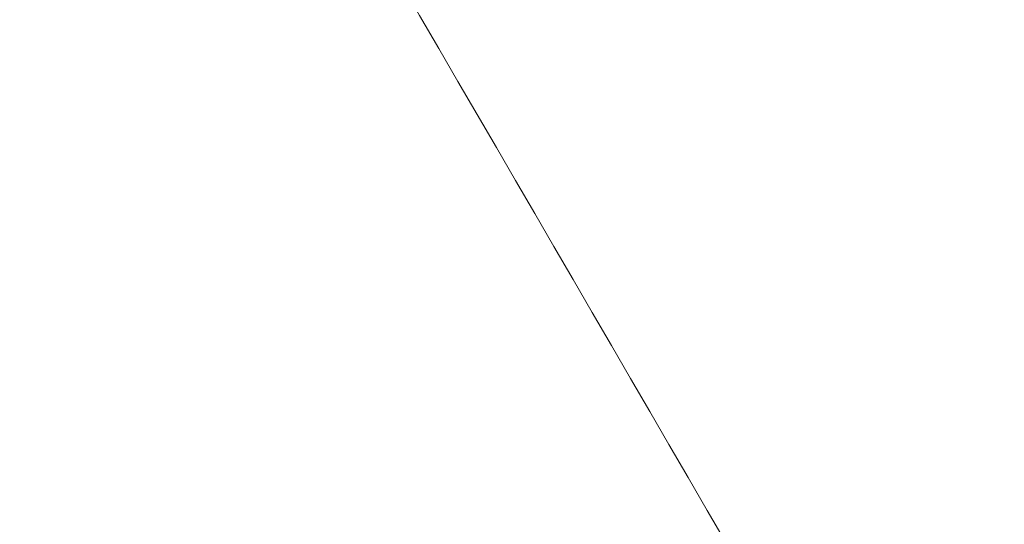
# Model space of a CAD drawing. Header units: inches. Extents: x 1 to 109, y 1 to 85.
# Tile 954 of 1056: x 88.603511 to 88.604396, y 24.371478 to 24.371931. Entities that reach past the tile are written whole.
import ezdxf

# ---------------------------------------------------------------- set-up
doc = ezdxf.new("R2010")
doc.units = ezdxf.units.IN
doc.header["$MEASUREMENT"] = 0

msp = doc.modelspace()

# ---------------------------------------------------------------- linework, layer by layer
at = {"color": 7, "linetype": 'Continuous', "lineweight": 15, "ltscale": 5}
for points, knots in [([(88.60351088, 24.43418837), (88.60434513, 24.43100568), (88.60601363, 24.42464036), (88.60821033, 24.41502734), (88.61014928, 24.40536558), (88.61160528, 24.39671259), (88.61266914, 24.38909461), (88.61342916, 24.38252425), (88.61402994, 24.37593222), (88.61445981, 24.36932106), (88.61473157, 24.36269393), (88.61476549, 24.35827346), (88.61478245, 24.35606337)], [0, 0, 0, 0, 0.124077, 0.248153, 0.372519, 0.496883, 0.580558, 0.664242, 0.747916, 0.83194, 0.915976, 1, 1, 1, 1]), ([(88.61478245, 24.35606337), (88.6147506, 24.35909432), (88.6146869, 24.36515622), (88.61417691, 24.37425145), (88.61336919, 24.3833406), (88.61233223, 24.39173383), (88.61116137, 24.39942142), (88.60992992, 24.40640831), (88.60830693, 24.41454428), (88.60622334, 24.42381682), (88.60441504, 24.43073116), (88.60351088, 24.43418837)], [0, 0, 0, 0, 0.11523, 0.230462, 0.346119, 0.461779, 0.55134, 0.64091, 0.730474, 0.865235, 1, 1, 1, 1]), ([(88.6036119, 24.3723793), (88.60397942, 24.37174721), (88.60466223, 24.37057281), (88.60560785, 24.36894564), (88.60639665, 24.36758795), (88.60702863, 24.36649995), (88.60753388, 24.36562997), (88.60805404, 24.36473422), (88.60871266, 24.36359986), (88.60960314, 24.36206583), (88.61070746, 24.36016296), (88.61202562, 24.35789101), (88.61297548, 24.35625324), (88.6134861, 24.35537283)], [0, 0, 0, 0, 0.111554, 0.207259, 0.287107, 0.35109, 0.399202, 0.440584, 0.509109, 0.599302, 0.711174, 0.844735, 1, 1, 1, 1])]:
    msp.add_open_spline(points, degree=3, knots=knots, dxfattribs=at)

doc.saveas('drawing.dxf')
